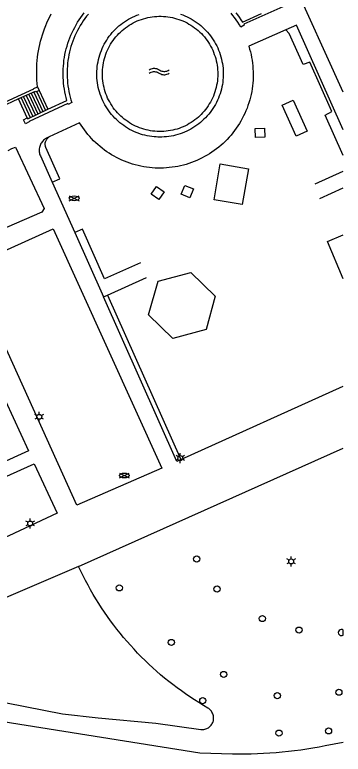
# Model space of a CAD drawing. Extents: x 122462 to 123306, y 485548 to 486417.
# Drawn here: x 123246.3 to 123306, y 485962.8 to 486097.3 of the extents above; entities that cross this region are included whole.
import ezdxf

# ---------------------------------------------------------------- set-up
doc = ezdxf.new("R2010")
doc.units = 0
for name, color, linetype in [('Level 14', 7, 'Continuous'), ('Level 19', 7, 'Continuous'), ('Level 21', 7, 'Continuous'), ('Level 23', 7, 'Continuous'), ('Level 31', 7, 'Continuous'), ('Level 33', 7, 'Continuous'), ('Level 50', 7, 'Continuous'), ('Level 52', 7, 'Continuous'), ('Level 53', 7, 'Continuous'), ('Level 55', 7, 'Continuous')]:
    doc.layers.add(name, color=color, linetype=linetype)

msp = doc.modelspace()

# ---------------------------------------------------------------- linework, layer by layer
at = {"layer": 'Level 14'}
for points in [[(123272.58, 486076.1), (123272.17, 486076.12), (123271.77, 486076.15), (123271.36, 486076.19), (123270.96, 486076.25), (123270.56, 486076.33), (123270.16, 486076.42), (123269.77, 486076.53), (123269.38, 486076.65), (123268.99, 486076.78), (123268.62, 486076.94), (123268.24, 486077.1), (123267.88, 486077.28), (123267.52, 486077.48), (123267.17, 486077.69), (123266.83, 486077.91), (123266.49, 486078.15), (123266.17, 486078.39), (123265.86, 486078.65), (123265.55, 486078.93), (123265.26, 486079.21), (123264.98, 486079.51), (123264.71, 486079.81), (123264.45, 486080.13), (123264.21, 486080.45), (123263.98, 486080.79), (123263.76, 486081.13), (123263.55, 486081.49), (123263.36, 486081.85), (123263.18, 486082.21), (123263.02, 486082.59), (123262.87, 486082.97), (123262.74, 486083.35), (123262.62, 486083.74), (123262.52, 486084.14), (123262.43, 486084.53), (123262.36, 486084.93), (123262.3, 486085.34), (123262.26, 486085.74), (123262.23, 486086.15), (123262.22, 486086.56), (123262.23, 486086.97), (123262.25, 486087.37), (123262.29, 486087.78), (123262.35, 486088.18), (123262.42, 486088.59), (123262.5, 486088.98), (123262.6, 486089.38), (123262.72, 486089.77), (123262.85, 486090.16), (123262.99, 486090.54), (123263.15, 486090.91), (123263.33, 486091.28), (123263.52, 486091.64), (123263.72, 486091.99), (123263.94, 486092.34), (123264.17, 486092.68), (123264.41, 486093.01), (123264.67, 486093.32), (123264.94, 486093.63), (123265.22, 486093.93), (123265.51, 486094.21), (123265.81, 486094.49), (123266.12, 486094.75), (123266.44, 486095), (123266.77, 486095.24), (123267.11, 486095.46), (123267.46, 486095.67), (123267.82, 486095.87), (123268.18, 486096.05), (123268.56, 486096.22), (123268.93, 486096.38), (123269.32, 486096.52), (123269.7, 486096.64), (123270.1, 486096.75), (123270.49, 486096.84), (123270.89, 486096.92), (123271.3, 486096.99), (123271.7, 486097.03), (123272.11, 486097.06), (123272.51, 486097.08), (123272.92, 486097.08), (123273.33, 486097.06), (123273.74, 486097.03), (123274.14, 486096.98), (123274.55, 486096.92), (123274.95, 486096.84), (123275.34, 486096.75), (123275.73, 486096.64), (123276.12, 486096.51), (123276.51, 486096.37), (123276.88, 486096.22), (123277.25, 486096.05), (123277.62, 486095.86), (123277.97, 486095.67), (123278.32, 486095.46), (123278.66, 486095.23), (123279, 486094.99), (123279.32, 486094.74), (123279.63, 486094.48), (123279.93, 486094.2)], [(123279.93, 486094.2), (123280.22, 486093.92), (123280.5, 486093.62), (123280.77, 486093.31), (123281.02, 486092.99), (123281.26, 486092.67), (123281.49, 486092.33), (123281.71, 486091.98), (123281.91, 486091.63), (123282.1, 486091.27), (123282.28, 486090.9), (123282.44, 486090.53), (123282.58, 486090.15), (123282.71, 486089.76), (123282.83, 486089.37), (123282.93, 486088.97), (123283.01, 486088.57), (123283.08, 486088.17), (123283.14, 486087.77), (123283.17, 486087.36), (123283.2, 486086.95), (123283.2, 486086.55), (123283.19, 486086.14), (123283.17, 486085.73), (123283.13, 486085.33), (123283.07, 486084.92), (123283, 486084.52), (123282.91, 486084.12), (123282.8, 486083.73), (123282.69, 486083.34), (123282.55, 486082.95), (123282.4, 486082.57), (123282.24, 486082.2), (123282.06, 486081.83), (123281.87, 486081.47), (123281.66, 486081.12), (123281.44, 486080.78), (123281.21, 486080.44), (123280.97, 486080.12), (123280.71, 486079.8), (123280.44, 486079.5), (123280.16, 486079.2), (123279.98, 486079.03), (123279.68, 486078.75), (123279.37, 486078.48), (123279.05, 486078.23), (123278.72, 486077.99), (123278.38, 486077.76), (123278.03, 486077.55), (123277.68, 486077.35), (123277.31, 486077.17), (123276.94, 486076.99), (123276.57, 486076.84), (123276.19, 486076.69), (123275.8, 486076.57), (123275.4, 486076.45), (123275.01, 486076.36), (123274.61, 486076.28), (123274.21, 486076.21), (123273.8, 486076.16), (123273.4, 486076.12), (123272.99, 486076.11), (123272.58, 486076.1)]]:
    msp.add_lwpolyline(points, dxfattribs=at)
at = {"layer": 'Level 19'}
for p, q in [((123253.08, 486066.88), (123257.18, 486057.72)), ((123257.18, 486057.72), (123262.4, 486046.02)), ((123262.4, 486046.02), (123263.14, 486046.35)), ((123263.14, 486046.35), (123276.51, 486016.43)), ((123276.51, 486016.43), (123306.02, 486029.78))]:
    msp.add_line(p, q, dxfattribs=at)
for points in [[(123306.02, 486083.26), (123296.51, 486104.33)], [(123250.43, 486084.26), (123250.36, 486084.85), (123250.31, 486085.45), (123250.28, 486086.04), (123250.27, 486086.64), (123250.27, 486087.23), (123250.28, 486087.83), (123250.31, 486088.42), (123250.36, 486089.02), (123250.42, 486089.61), (123250.5, 486090.2), (123250.6, 486090.79), (123250.71, 486091.38), (123250.83, 486091.96), (123250.98, 486092.54), (123251.13, 486093.11), (123251.3, 486093.68), (123251.49, 486094.25), (123251.69, 486094.81), (123251.91, 486095.37), (123252.14, 486095.91), (123252.39, 486096.46), (123252.65, 486096.99), (123252.93, 486097.52)], [(123272.67, 486075.1), (123272.33, 486075.1), (123271.98, 486075.12), (123271.64, 486075.15), (123271.21, 486075.19), (123270.79, 486075.26), (123270.37, 486075.34), (123269.96, 486075.43), (123269.54, 486075.54), (123269.14, 486075.66), (123268.73, 486075.81), (123268.34, 486075.96), (123267.94, 486076.13), (123267.56, 486076.31), (123267.18, 486076.51), (123266.81, 486076.72), (123266.45, 486076.95), (123266.1, 486077.19), (123265.75, 486077.44), (123265.42, 486077.71), (123265.09, 486077.98), (123264.78, 486078.27), (123264.47, 486078.57), (123264.18, 486078.88), (123263.9, 486079.2), (123263.63, 486079.54), (123263.38, 486079.88), (123263.14, 486080.23), (123262.9, 486080.59), (123262.69, 486080.96), (123262.49, 486081.33), (123262.3, 486081.72), (123262.12, 486082.11), (123261.97, 486082.5), (123261.82, 486082.9), (123261.69, 486083.31), (123261.58, 486083.72), (123261.48, 486084.14), (123261.4, 486084.56), (123261.33, 486084.98), (123261.28, 486085.4), (123261.24, 486085.83), (123261.22, 486086.25), (123261.22, 486086.68), (123261.23, 486087.1), (123261.25, 486087.53), (123261.3, 486087.96), (123261.36, 486088.38), (123261.43, 486088.8), (123261.52, 486089.22), (123261.62, 486089.63), (123261.74, 486090.04), (123261.88, 486090.44), (123262.03, 486090.84), (123262.2, 486091.24), (123262.38, 486091.62), (123262.57, 486092), (123262.78, 486092.38), (123263, 486092.74), (123263.23, 486093.1), (123263.48, 486093.44), (123263.74, 486093.78), (123264.02, 486094.11), (123264.3, 486094.43), (123264.6, 486094.73), (123264.91, 486095.03), (123265.22, 486095.31), (123265.55, 486095.58), (123265.89, 486095.84), (123266.24, 486096.09), (123266.6, 486096.32), (123266.96, 486096.54), (123267.34, 486096.75), (123267.72, 486096.94), (123268.11, 486097.12), (123268.5, 486097.29), (123268.9, 486097.43)], [(123276.44, 486097.46), (123276.84, 486097.32), (123277.24, 486097.16), (123277.62, 486096.98), (123278.01, 486096.79), (123278.38, 486096.59), (123278.75, 486096.37)], [(123278.75, 486096.37), (123279.11, 486096.14), (123279.46, 486095.89), (123279.8, 486095.64), (123280.13, 486095.37), (123280.45, 486095.09), (123280.76, 486094.79), (123281.06, 486094.49), (123281.35, 486094.17), (123281.62, 486093.85), (123281.89, 486093.51), (123282.14, 486093.17), (123282.37, 486092.81), (123282.6, 486092.45), (123282.81, 486092.08), (123283.01, 486091.7), (123283.19, 486091.31), (123283.36, 486090.92), (123283.51, 486090.52), (123283.65, 486090.12), (123283.77, 486089.71), (123283.88, 486089.3), (123283.97, 486088.88), (123284.05, 486088.46), (123284.11, 486088.04), (123284.16, 486087.62), (123284.19, 486087.19), (123284.2, 486086.76), (123284.2, 486086.34), (123284.18, 486085.91), (123284.15, 486085.48), (123284.1, 486085.06), (123284.04, 486084.64), (123283.96, 486084.22), (123283.86, 486083.8), (123283.75, 486083.39), (123283.62, 486082.98), (123283.48, 486082.58), (123283.33, 486082.18), (123283.15, 486081.79), (123282.97, 486081.41), (123282.77, 486081.03), (123282.56, 486080.66), (123282.33, 486080.3), (123282.09, 486079.95), (123281.84, 486079.6), (123281.57, 486079.27), (123281.29, 486078.95), (123281, 486078.63), (123280.7, 486078.33), (123280.39, 486078.04), (123280.07, 486077.76), (123279.74, 486077.49), (123279.39, 486077.24), (123279.04, 486077), (123278.68, 486076.77), (123278.31, 486076.55), (123277.94, 486076.35), (123277.55, 486076.17), (123277.16, 486075.99), (123276.76, 486075.83), (123276.36, 486075.69), (123275.96, 486075.56), (123275.54, 486075.45), (123275.13, 486075.35), (123274.71, 486075.27), (123274.29, 486075.2), (123273.87, 486075.15), (123273.44, 486075.12), (123273.01, 486075.1), (123272.67, 486075.1)], [(123295.61, 486094.63), (123288.84, 486091.61), (123288.99, 486091.11), (123289.13, 486090.61), (123289.25, 486090.1), (123289.35, 486089.59), (123289.44, 486089.08), (123289.51, 486088.56), (123289.57, 486088.05), (123289.61, 486087.53), (123289.64, 486087.01), (123289.65, 486086.49), (123289.64, 486085.97), (123289.62, 486085.45), (123289.58, 486084.93), (123289.52, 486084.41), (123289.45, 486083.89), (123289.37, 486083.38), (123289.27, 486082.87), (123289.15, 486082.36), (123289.02, 486081.86), (123288.87, 486081.36), (123288.7, 486080.86), (123288.53, 486080.38), (123288.33, 486079.89), (123288.12, 486079.41), (123287.9, 486078.94), (123287.67, 486078.48), (123287.41, 486078.02), (123287.15, 486077.58), (123286.87, 486077.14), (123286.58, 486076.7), (123286.27, 486076.28), (123285.96, 486075.87), (123285.63, 486075.47), (123285.28, 486075.08), (123284.93, 486074.69), (123284.56, 486074.32), (123284.19, 486073.96), (123283.8, 486073.62), (123283.4, 486073.28), (123282.99, 486072.96), (123282.58, 486072.65), (123282.15, 486072.35), (123281.71, 486072.07), (123281.27, 486071.8), (123280.81, 486071.54), (123280.35, 486071.3), (123279.89, 486071.07), (123279.41, 486070.85), (123278.93, 486070.65), (123278.44, 486070.47), (123277.95, 486070.3), (123277.45, 486070.14), (123276.95, 486070), (123276.45, 486069.88), (123275.94, 486069.77), (123275.43, 486069.68), (123274.91, 486069.6), (123274.39, 486069.54), (123273.88, 486069.5), (123273.36, 486069.47), (123272.84, 486069.45), (123272.31, 486069.46), (123271.79, 486069.47), (123271.27, 486069.51), (123270.76, 486069.56), (123270.24, 486069.62), (123269.73, 486069.71), (123269.21, 486069.81), (123268.71, 486069.92), (123268.2, 486070.05), (123267.7, 486070.19), (123267.21, 486070.35), (123266.72, 486070.53), (123266.23, 486070.72), (123265.75, 486070.92), (123265.28, 486071.14), (123264.81, 486071.37), (123264.36, 486071.62), (123263.9, 486071.88), (123263.46, 486072.16), (123263.03, 486072.44), (123262.61, 486072.75), (123262.19, 486073.06), (123261.79, 486073.39), (123261.39, 486073.73), (123261.01, 486074.08), (123260.63, 486074.44), (123260.27, 486074.82), (123259.92, 486075.2), (123259.58, 486075.6), (123259.26, 486076), (123258.94, 486076.42), (123258.64, 486076.84), (123258.35, 486077.28), (123258.08, 486077.72), (123252.55, 486075.13)], [(123306.02, 486076.43), (123297.5, 486095.47), (123295.61, 486094.63)], [(123297.46, 486075.29), (123294.92, 486080.92), (123296.93, 486081.83), (123299.47, 486076.2), (123297.46, 486075.29)], [(123290.06, 486075.02), (123290.01, 486076.67), (123291.7, 486076.72), (123291.75, 486075.07), (123290.06, 486075.02)], [(123252.55, 486075.13), (123252.17, 486074.95), (123251.99, 486074.86), (123251.83, 486074.76), (123251.67, 486074.65), (123251.52, 486074.52), (123251.39, 486074.38), (123251.26, 486074.23), (123251.15, 486074.08), (123251.05, 486073.91), (123250.96, 486073.74), (123250.88, 486073.56), (123250.82, 486073.38), (123250.78, 486073.19), (123250.74, 486072.99), (123250.73, 486072.8), (123250.73, 486072.61), (123250.74, 486072.41), (123250.77, 486072.22), (123250.81, 486072.03), (123250.87, 486071.85), (123250.94, 486071.67), (123253.08, 486066.88)], [(123245.07, 486072.67), (123245.74, 486073), (123246.4, 486073.27), (123251.66, 486062.13), (123251.21, 486061.42), (123236.89, 486055.25), (123236.36, 486055.33), (123234.75, 486058.59), (123232.48, 486063.67)], [(123287.65, 486062.81), (123282.55, 486063.69), (123283.67, 486070.22), (123288.77, 486069.35), (123287.65, 486062.81)], [(123278.14, 486064.07), (123276.55, 486064.72), (123277.2, 486066.32), (123278.79, 486065.67), (123278.14, 486064.07)], [(123272.46, 486063.77), (123271.09, 486064.74), (123272.08, 486066.14), (123273.45, 486065.17), (123272.46, 486063.77)], [(123257.6, 486008.13), (123237.94, 486051.52), (123253.3, 486058.39), (123273.01, 486014.86), (123257.6, 486008.13)], [(123306.02, 486049.31), (123303.16, 486056.11), (123306.02, 486057.31)], [(123275.05, 486038.45), (123270.6, 486042.78), (123272.38, 486048.87), (123278.29, 486050.47), (123282.72, 486046.19), (123281.08, 486040.09), (123275.05, 486038.45)], [(123276.51, 486016.43), (123275.78, 486016.1), (123262.4, 486046.02)], [(123242.22, 486017.82), (123239.12, 486024.69), (123244.58, 486027.15), (123248.79, 486018.04), (123243.25, 486015.53), (123243, 486016.09)], [(123257.89, 485996.99), (123306.02, 486018.49)], [(123223.34, 485993.16), (123219.35, 486001.93), (123229.2, 486006.36), (123244.28, 486013.19), (123249.83, 486015.65), (123254.01, 486006.67), (123245.2, 486002.55), (123232.88, 485997.2), (123223.34, 485993.16)], [(123257.89, 485996.99), (123220.06, 485980.8)], [(123231.16, 485974.86), (123254.96, 485970.21), (123261.46, 485969.45), (123271.97, 485968.49), (123280.15, 485967.33), (123280.32, 485967.32), (123280.5, 485967.32), (123280.68, 485967.34), (123280.85, 485967.38), (123281.02, 485967.43), (123281.19, 485967.49), (123281.35, 485967.57), (123281.5, 485967.66), (123281.65, 485967.76), (123281.78, 485967.88), (123281.91, 485968.01), (123282.02, 485968.14), (123282.12, 485968.29), (123282.21, 485968.44), (123282.29, 485968.61), (123282.35, 485968.77), (123282.4, 485968.94), (123282.43, 485969.12), (123282.45, 485969.3), (123282.45, 485969.48), (123282.44, 485969.65), (123282.41, 485969.83), (123282.37, 485970), (123282.31, 485970.17), (123282.24, 485970.33), (123282.15, 485970.49), (123282.06, 485970.64), (123281.95, 485970.78), (123281.83, 485970.91), (123281.69, 485971.03), (123281.55, 485971.14), (123281.4, 485971.23), (123280.58, 485971.72), (123279.76, 485972.22), (123278.95, 485972.73), (123278.15, 485973.26), (123277.36, 485973.8), (123276.58, 485974.35), (123275.81, 485974.92), (123275.04, 485975.49), (123274.29, 485976.08), (123273.54, 485976.69), (123272.81, 485977.3), (123272.09, 485977.93), (123271.38, 485978.57), (123270.67, 485979.22), (123269.98, 485979.88), (123269.3, 485980.56), (123268.63, 485981.24), (123267.98, 485981.94), (123267.33, 485982.65), (123266.7, 485983.36), (123266.08, 485984.09), (123265.47, 485984.83), (123264.87, 485985.58), (123264.28, 485986.34), (123263.71, 485987.11), (123263.15, 485987.88), (123262.61, 485988.67), (123262.07, 485989.46), (123261.55, 485990.27), (123261.05, 485991.08), (123260.56, 485991.9), (123260.08, 485992.73), (123259.61, 485993.57), (123259.16, 485994.41), (123258.72, 485995.26), (123258.3, 485996.12), (123257.89, 485996.99)], [(123306.02, 485964.99), (123302.74, 485964.35), (123301.63, 485964.14), (123300.52, 485963.94), (123299.4, 485963.76), (123298.29, 485963.6), (123297.17, 485963.45), (123296.05, 485963.32), (123294.92, 485963.2), (123293.8, 485963.1), (123292.67, 485963.02), (123291.55, 485962.95), (123290.42, 485962.9), (123289.29, 485962.86), (123288.16, 485962.84), (123287.03, 485962.84), (123285.9, 485962.85), (123279.93, 485963.01), (123230.39, 485970.94)]]:
    msp.add_lwpolyline(points, dxfattribs=at)
at = {"layer": 'Level 21'}
for p, q in [((123250.43, 486084.26), (123250.74, 486083.56)), ((123246.97, 486082.03), (123243.59, 486080.5))]:
    msp.add_line(p, q, dxfattribs=at)
for points in [[(123295.05, 486098.81), (123287.92, 486095.63), (123288.02, 486095.46), (123287.4, 486095.1), (123287.14, 486095.55), (123286.86, 486095.98), (123286.57, 486096.41), (123286.26, 486096.83), (123285.95, 486097.24), (123285.62, 486097.64)], [(123252.33, 486080.17), (123255.78, 486081.78), (123255.64, 486082.29), (123255.52, 486082.8), (123255.41, 486083.32), (123255.32, 486083.83), (123255.24, 486084.35), (123255.17, 486084.88), (123255.13, 486085.4), (123255.1, 486085.93), (123255.08, 486086.46), (123255.08, 486086.98), (123255.1, 486087.51), (123255.13, 486088.03), (123255.18, 486088.56), (123255.24, 486089.08), (123255.32, 486089.6), (123255.41, 486090.12), (123255.52, 486090.64), (123255.65, 486091.15), (123255.79, 486091.66), (123255.95, 486092.16), (123256.12, 486092.66), (123256.3, 486093.15), (123256.5, 486093.64), (123256.72, 486094.12), (123256.94, 486094.6), (123257.19, 486095.06), (123257.44, 486095.52), (123257.71, 486095.98), (123258, 486096.42), (123258.3, 486096.85), (123258.6, 486097.28), (123258.93, 486097.7)], [(123259.68, 486097.48), (123259.35, 486097.08), (123259.04, 486096.66), (123258.74, 486096.24), (123258.46, 486095.81), (123258.18, 486095.37), (123257.93, 486094.92), (123257.68, 486094.46), (123257.45, 486093.99), (123257.23, 486093.52), (123257.03, 486093.05), (123256.84, 486092.56), (123256.67, 486092.07), (123256.51, 486091.58), (123256.37, 486091.08), (123256.25, 486090.58), (123256.14, 486090.07), (123256.04, 486089.56), (123255.96, 486089.05), (123255.9, 486088.53), (123255.85, 486088.02), (123255.82, 486087.5), (123255.8, 486086.98), (123255.8, 486086.46), (123255.81, 486085.94), (123255.85, 486085.43), (123255.89, 486084.91), (123255.96, 486084.4), (123256.03, 486083.88), (123256.13, 486083.37), (123256.24, 486082.87)], [(123286.47, 486097.73), (123286.8, 486097.32), (123287.11, 486096.89), (123287.41, 486096.46), (123287.69, 486096.01), (123291.18, 486097.57)], [(123243.59, 486080.5), (123243.19, 486080.32), (123243.25, 486080.19), (123242.47, 486079.83), (123242.41, 486079.96), (123238.67, 486078.27), (123238.74, 486078.12), (123238.04, 486077.8), (123237.69, 486078.58), (123238.38, 486078.9), (123238.47, 486078.72), (123242.2, 486080.41), (123242.13, 486080.58), (123242.91, 486080.93), (123242.99, 486080.77), (123249.78, 486083.85), (123249.73, 486083.95), (123250.43, 486084.26)], [(123250.74, 486083.56), (123250.05, 486083.25), (123249.98, 486083.4), (123246.97, 486082.03)], [(123256.24, 486082.87), (123256.36, 486082.36), (123256.5, 486081.86), (123256.66, 486081.37), (123256.02, 486081.02), (123255.93, 486081.22), (123248.88, 486077.92), (123248.92, 486077.85), (123248.22, 486077.52), (123247.87, 486078.26), (123248.57, 486078.59)], [(123248.57, 486078.59), (123248.64, 486078.44), (123252.33, 486080.17)]]:
    msp.add_lwpolyline(points, dxfattribs=at)
at = {"layer": 'Level 23'}
msp.add_line((123263.14, 486046.35), (123270.26, 486049.53), dxfattribs=at)
for points in [[(123306.02, 486071.78), (123302.75, 486079.1), (123303.94, 486079.78), (123299.94, 486088.71), (123298.71, 486088.28), (123296.21, 486093.94), (123295.61, 486094.63)], [(123253.08, 486066.88), (123254.5, 486067.51), (123251.95, 486073.22), (123251.89, 486073.36), (123251.85, 486073.5), (123251.83, 486073.64), (123251.82, 486073.79), (123251.82, 486073.93), (123251.84, 486074.08), (123251.87, 486074.22), (123251.91, 486074.36), (123251.97, 486074.5), (123252.04, 486074.62), (123252.12, 486074.75), (123252.22, 486074.86), (123252.32, 486074.96), (123252.43, 486075.05), (123252.55, 486075.13)], [(123300.93, 486066.59), (123306.02, 486068.93)], [(123301.75, 486063.94), (123306.02, 486065.85)], [(123269.16, 486052.25), (123262.62, 486049.33), (123258.59, 486058.35), (123257.18, 486057.72)]]:
    msp.add_lwpolyline(points, dxfattribs=at)
at = {"layer": 'Level 31'}
for p, q in [((123250.74, 486083.56), (123252.33, 486080.17)), ((123248.57, 486078.59), (123246.97, 486082.03))]:
    msp.add_line(p, q, dxfattribs=at)
at = {"layer": 'Level 33'}
for p, q in [((123247.9, 486082.45), (123249.57, 486078.87)), ((123248.36, 486082.66), (123250.03, 486079.09)), ((123248.82, 486082.87), (123250.49, 486079.3)), ((123249.28, 486083.08), (123250.95, 486079.52)), ((123249.75, 486083.29), (123251.41, 486079.74)), ((123250.28, 486083.35), (123251.87, 486079.95)), ((123247.43, 486082.24), (123249.11, 486078.66))]:
    msp.add_line(p, q, dxfattribs=at)
at = {"layer": 'Level 50'}
for p, q in [((123250.35, 486024.43), (123249.96, 486024.66)), ((123250.74, 486024.66), (123250.74, 486025.11)), ((123251.52, 486024.66), (123251.13, 486024.43)), ((123250.35, 486023.98), (123249.96, 486023.76)), ((123250.74, 486023.31), (123250.74, 486023.76)), ((123251.52, 486023.76), (123251.13, 486023.98)), ((123276, 486016.93), (123275.61, 486017.16)), ((123276, 486016.48), (123275.61, 486016.26)), ((123276.39, 486017.16), (123276.39, 486017.61)), ((123277.17, 486017.16), (123276.78, 486016.93)), ((123277.17, 486016.26), (123276.78, 486016.48)), ((123276.39, 486015.81), (123276.39, 486016.26)), ((123249.09, 486005.26), (123249.09, 486005.71)), ((123248.7, 486005.03), (123248.31, 486005.26)), ((123248.7, 486004.58), (123248.31, 486004.36)), ((123249.09, 486003.91), (123249.09, 486004.36)), ((123249.87, 486005.26), (123249.48, 486005.03)), ((123249.87, 486004.36), (123249.48, 486004.58)), ((123296.16, 485998.12), (123295.77, 485998.35)), ((123296.16, 485997.67), (123295.77, 485997.45)), ((123296.55, 485998.35), (123296.55, 485998.8)), ((123297.33, 485998.35), (123296.94, 485998.12)), ((123297.33, 485997.45), (123296.94, 485997.67)), ((123296.55, 485997), (123296.55, 485997.45))]:
    msp.add_line(p, q, dxfattribs=at)
for centre in [(123250.74, 486024.21), (123276.39, 486016.71), (123249.09, 486004.81), (123296.55, 485997.9)]:
    msp.add_circle(centre, 0.45, dxfattribs=at)
at = {"layer": 'Level 52'}
for p, q in [((123256.21, 486063.52), (123257.99, 486064.41)), ((123256.21, 486064.41), (123257.99, 486063.52)), ((123265.31, 486013.1), (123267.09, 486013.99)), ((123265.31, 486013.99), (123267.09, 486013.1))]:
    msp.add_line(p, q, dxfattribs=at)
for centre in [(123257.1, 486063.97), (123266.2, 486013.54)]:
    msp.add_ellipse(centre, major_axis=(0.89, 0), ratio=0.5, dxfattribs=at)
at = {"layer": 'Level 53'}
msp.add_line((123306.02, 485984.5), (123306.02, 485985.41), dxfattribs=at)
for centre in [(123279.37, 485998.36), (123265.29, 485993.1), (123283.07, 485992.9), (123291.32, 485987.52), (123297.98, 485985.41), (123274.77, 485983.17), (123284.29, 485977.35), (123294.03, 485973.49), (123305.23, 485974.11), (123280.48, 485972.58), (123294.34, 485966.67), (123303.35, 485967.08)]:
    msp.add_circle(centre, 0.56, dxfattribs=at)
msp.add_arc((123305.69, 485984.96), 0.56, 54.1688, 305.8312, dxfattribs=at)
at = {"layer": 'Level 55'}
for points in [[(123270.74, 486087.33), (123270.93, 486087.45), (123271.12, 486087.53), (123271.31, 486087.58), (123271.5, 486087.61), (123271.69, 486087.62), (123271.88, 486087.6), (123272.07, 486087.56), (123272.26, 486087.5), (123272.45, 486087.4), (123272.64, 486087.28), (123272.83, 486087.18), (123273.02, 486087.11), (123273.21, 486087.07), (123273.4, 486087.05), (123273.59, 486087.05), (123273.78, 486087.08), (123273.97, 486087.12), (123274.16, 486087.2), (123274.35, 486087.31), (123274.38, 486087.33)], [(123270.74, 486086.73), (123270.93, 486086.85), (123271.12, 486086.93), (123271.31, 486086.98), (123271.5, 486087.01), (123271.69, 486087.02), (123271.88, 486087), (123272.07, 486086.96), (123272.26, 486086.9), (123272.45, 486086.8), (123272.64, 486086.68), (123272.83, 486086.58), (123273.02, 486086.51), (123273.21, 486086.47), (123273.4, 486086.45), (123273.59, 486086.45), (123273.78, 486086.48), (123273.97, 486086.53), (123274.16, 486086.6), (123274.35, 486086.71), (123274.38, 486086.73)]]:
    msp.add_lwpolyline(points, dxfattribs=at)

doc.saveas('drawing.dxf')
